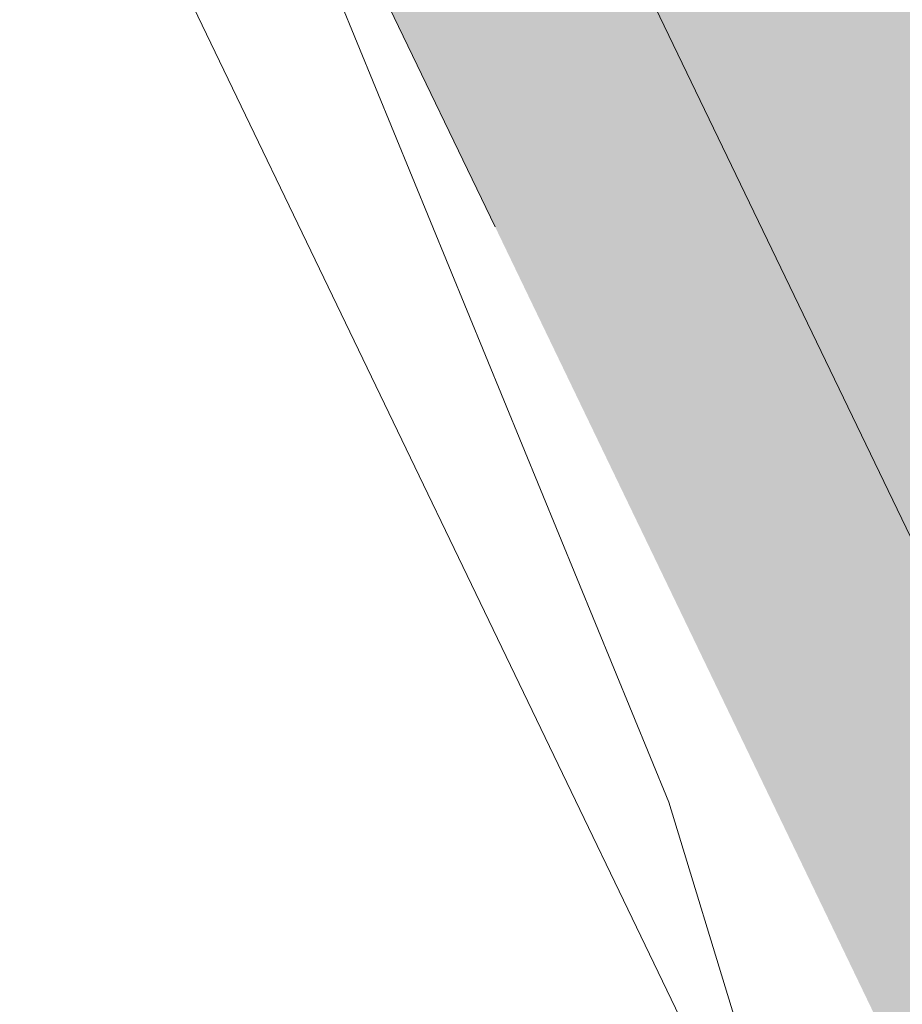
# Model space of a CAD drawing. Header units: metres. Extents: x 163628 to 167676, y 402708 to 405373.
# Tile 617 of 656: x 166391.149 to 166391.549, y 404382.637 to 404383.084. Entities that reach past the tile are written whole.
import ezdxf

# ---------------------------------------------------------------- set-up
doc = ezdxf.new("R2010")
doc.units = ezdxf.units.M
doc.linetypes.add('X-CA190022.004-UO-DWM_Snelfietsroute$0$VH-OPSLUITBAND_80X200', pattern=[14, 8, -2, 2, -2])
doc.layers.add('X-CA190022.004-UO-ARC_Arcering$0$N-WE-VH-VERHARDING_TEGEL-A-200 60MM TEGEL', color=252, linetype='Continuous', lineweight=18, transparency=0.5)
for name, color, linetype, lineweight in [('X-CA190022.004-UO-BGT_Ondergrond$0$GE_317_WGDVoetpad_Vlak_GEM', 253, 'Continuous', 9), ('X-CA190022.004-UO-BGT_Ondergrond$0$GE_401_OTDErf_Vlak_GEM', 253, 'Continuous', 9), ('X-CA190022.004-UO-DWM_Snelfietsroute$0$N-WE-VH-KANTOPSLUITING_ACHTERKANTBAND-G', 7, 'Continuous', 18), ('X-CA190022.004-UO-DWM_Snelfietsroute$0$N-WE-VH-KANTOPSLUITING_OPSLUITBAND_80X200-G', 7, 'X-CA190022.004-UO-DWM_Snelfietsroute$0$VH-OPSLUITBAND_80X200', 18), ('X-CA190022.004-UO-KAD_Percelen$0$B-WE-KG-GRENS_PERCEEL-GV', 150, 'Continuous', 9)]:
    doc.layers.add(name, color=color, linetype=linetype, lineweight=lineweight)

msp = doc.modelspace()

# ---------------------------------------------------------------- hatches: boundary and pattern name
at = {"layer": 'X-CA190022.004-UO-ARC_Arcering$0$N-WE-VH-VERHARDING_TEGEL-A-200 60MM TEGEL', "ltscale": 0.5}
h = msp.add_hatch(color=256, dxfattribs=at)
h.dxf.hatch_style = 1
edge = h.paths.add_edge_path()
edge.add_line((166394.7566, 404382.89365), (166395.02221, 404383.03362))
edge.add_line((166395.02221, 404383.03362), (166394.77736, 404383.54366))
edge.add_line((166394.77736, 404383.54366), (166393.16, 404382.698))
edge.add_line((166393.16, 404382.698), (166392.2871, 404384.47662))
edge.add_line((166392.2871, 404384.47662), (166390.93477, 404383.88193))
edge.add_line((166390.93477, 404383.88193), (166392.17881, 404381.29769))
edge.add_arc((166389.47572, 404379.99643), 3, -64.34889, 25.70597, ccw=False)
edge.add_line((166390.77439, 404377.29209), (166386.86528, 404375.41488))
edge.add_line((166386.86528, 404375.41488), (166382.35805, 404373.25043))
edge.add_line((166382.35805, 404373.25043), (166378.86558, 404371.57328))
edge.add_line((166378.86558, 404371.57328), (166377.85082, 404371.08597))
edge.add_line((166377.85082, 404371.08597), (166373.34358, 404368.92152))
edge.add_line((166373.34358, 404368.92152), (166368.9529, 404366.81304))
edge.add_line((166368.9529, 404366.81304), (166369.59353, 404365.45669))
edge.add_line((166369.59353, 404365.45669), (166373.78513, 404367.46957))
edge.add_line((166373.78513, 404367.46957), (166378.29236, 404369.63402))
edge.add_line((166378.29236, 404369.63402), (166382.79959, 404371.79847))
edge.add_line((166382.79959, 404371.79847), (166387.30683, 404373.96292))
edge.add_line((166387.30683, 404373.96292), (166391.81406, 404376.12737))
edge.add_line((166391.81406, 404376.12737), (166392.78907, 404376.59559))
edge.add_arc((166390.7112, 404380.92253), 4.8, 295.65111, 368.80271)
edge.add_line((166395.45466, 404381.65709), (166395.15715, 404381.59566))
edge.add_arc((166390.3532, 404380.82401), 4.86553, 9.12531, 25.17395)

# ---------------------------------------------------------------- linework, layer by layer
at = {"layer": 'X-CA190022.004-UO-BGT_Ondergrond$0$GE_317_WGDVoetpad_Vlak_GEM', "flags": 128}
msp.add_lwpolyline([(166392.021, 404381.876), (166386.08, 404394.217), (166383.436, 404399.946)], dxfattribs=at)
at = {"layer": 'X-CA190022.004-UO-BGT_Ondergrond$0$GE_401_OTDErf_Vlak_GEM', "flags": 128}
msp.add_lwpolyline([(166383.436, 404399.946), (166386.08, 404394.217), (166392.021, 404381.876)], dxfattribs=at)
at = {"layer": 'X-CA190022.004-UO-DWM_Snelfietsroute$0$N-WE-VH-KANTOPSLUITING_ACHTERKANTBAND-G', "ltscale": 0.2, "flags": 128}
msp.add_lwpolyline([(166368.91827, 404366.88516), (166390.73975, 404377.36421, 0.414494), (166392.10673, 404381.26299), (166390.86269, 404383.84723)], format="xyb", dxfattribs=at)
at = {"layer": 'X-CA190022.004-UO-DWM_Snelfietsroute$0$N-WE-VH-KANTOPSLUITING_OPSLUITBAND_80X200-G', "ltscale": 0.2, "flags": 128}
msp.add_lwpolyline([(166368.9529, 404366.81304), (166390.77439, 404377.29209, 0.414494), (166392.17881, 404381.29769), (166390.93477, 404383.88193)], format="xyb", dxfattribs=at)
at = {"layer": 'X-CA190022.004-UO-KAD_Percelen$0$B-WE-KG-GRENS_PERCEEL-GV', "flags": 128}
msp.add_lwpolyline([(166371.081, 404431.8), (166372.683, 404427.065), (166374.348, 404422.352), (166376.077, 404417.661), (166377.259, 404414.356), (166378.5, 404411.073), (166379.801, 404407.813), (166381.162, 404404.578), (166382.229, 404402.124), (166383.337, 404399.687), (166387.151, 404391.685), (166391.258, 404383.18), (166391.443, 404382.729), (166391.585, 404382.264), (166391.68, 404381.786), (166391.728, 404381.302)], dxfattribs=at)
msp.add_lwpolyline([(166388.877, 404376.557), (166389.309, 404376.786), (166389.717, 404377.058), (166390.096, 404377.368), (166390.444, 404377.715), (166390.754, 404378.093), (166391.027, 404378.501), (166391.258, 404378.934), (166391.446, 404379.388), (166391.585, 404379.853), (166391.68, 404380.331), (166391.727, 404380.815), (166391.728, 404381.302), (166391.68, 404381.786), (166391.585, 404382.264), (166391.443, 404382.729), (166391.258, 404383.18), (166387.151, 404391.685), (166377.709, 404387.273), (166369.327, 404383.407), (166363.142, 404380.571), (166366.245, 404373.9), (166369.373, 404367.173)], close=True, dxfattribs=at)

doc.saveas('drawing.dxf')
